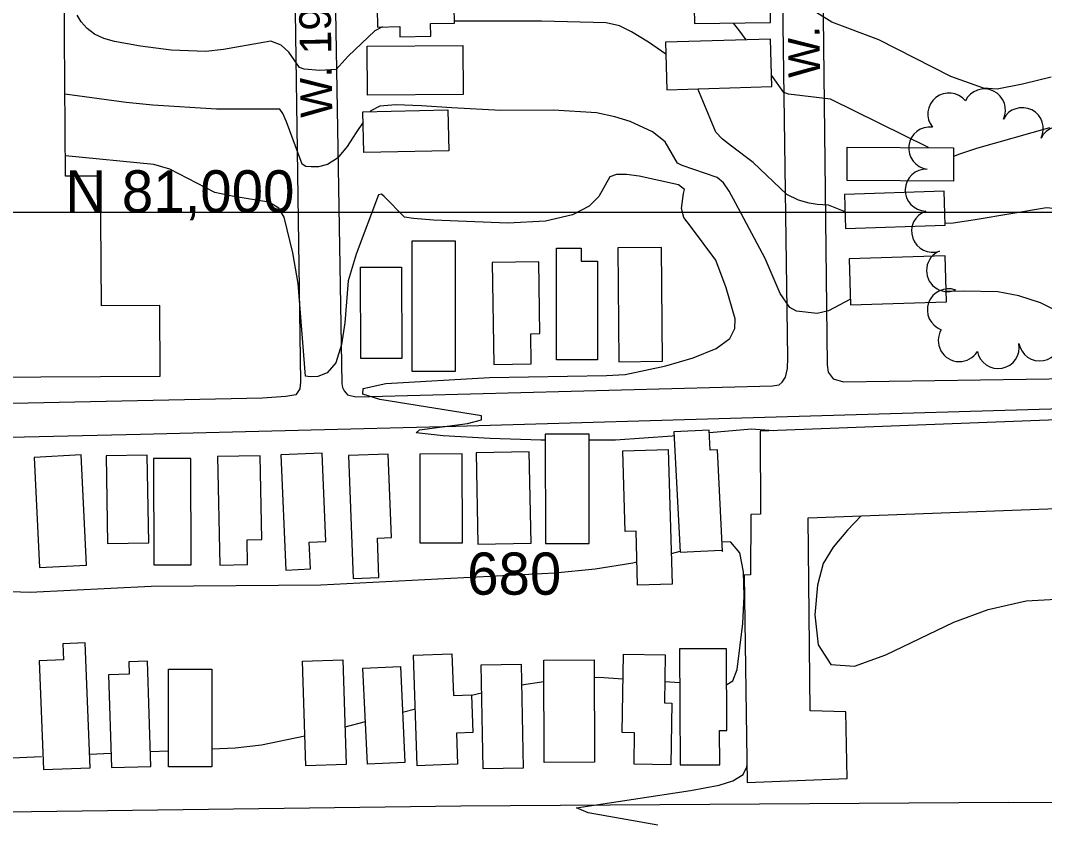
# Model space of a CAD drawing. Extents: x 79600 to 91800, y 75600 to 84400.
# Drawn here: x 85018.7 to 85504, y 80711.7 to 81091 of the extents above; entities that cross this region are included whole.
import ezdxf

# ---------------------------------------------------------------- set-up
doc = ezdxf.new("R2010")
doc.units = 0
for name, color, linetype in [('084-085$0$GRID', 7, 'Continuous'), ('084-090$0$BLDG', 7, 'Continuous'), ('084-090$0$GRID', 7, 'Continuous'), ('084-090$0$INDEX', 7, 'Continuous'), ('084-090$0$INDXLBL', 7, 'Continuous'), ('084-090$0$INTER', 7, 'Continuous'), ('084-090$0$ROAD', 7, 'Continuous'), ('084-090$0$ROAD-NAME', 7, 'Continuous'), ('084-090$0$TREES', 7, 'Continuous')]:
    doc.layers.add(name, color=color, linetype=linetype)

msp = doc.modelspace()

# ---------------------------------------------------------------- linework, layer by layer
at = {"layer": '084-090$0$BLDG'}
for points in [[(85084.73, 80955.92), (85057.05, 80955.72), (85056.6, 81017.26), (85040.06, 81017.14), (85038.6, 81216.44), (85000, 81216.16)], [(85000, 80921.84), (85084.98, 80922.46), (85084.73, 80955.92)]]:
    msp.add_lwpolyline(points, dxfattribs=at)
for points in [[(85187.94, 81087.91), (85198.44, 81088.15), (85198.55, 81083.2), (85213.23, 81083.53), (85213.09, 81089.54), (85224.38, 81089.8), (85224.21, 81097.36), (85236.89, 81097.65), (85236.67, 81107.37), (85187.53, 81106.26)], [(85316.07, 81096.52), (85338.02, 81096.86), (85338.13, 81089.52), (85374.21, 81090.07), (85373.89, 81111.04), (85315.86, 81110.16)], [(85182.94, 81078.9), (85228.32, 81079.19), (85228.48, 81055.88), (85183.09, 81055.58)], [(85325.05, 81058.22), (85374.81, 81059.65), (85374.16, 81082.17), (85324.4, 81080.75)], [(85181.01, 81047.77), (85221.22, 81048.63), (85221.63, 81029.26), (85181.42, 81028.4)], [(85410.53, 81030.95), (85460.92, 81030.68), (85460.84, 81014.81), (85410.44, 81015.08)], [(85409.73, 80992.35), (85456.96, 80993.91), (85456.43, 81010.13), (85409.19, 81008.58)], [(85224.94, 80924.75), (85224.94, 80986.41), (85204.11, 80986.42), (85204.11, 80924.75)], [(85272.65, 80930.12), (85272.65, 80983.04), (85284.38, 80983.04), (85284.38, 80976.96), (85292.21, 80976.96), (85292.21, 80930.12)], [(85323.02, 80929.46), (85322.49, 80983.4), (85301.72, 80983.19), (85302.25, 80929.26)], [(85260.78, 80928.19), (85260.55, 80942.47), (85264.86, 80942.54), (85264.31, 80976.56), (85242.2, 80976.2), (85242.98, 80927.9)], [(85412.11, 80956.26), (85457.6, 80957.65), (85456.93, 80979.4), (85411.45, 80978.01)], [(85179.97, 80930.78), (85179.86, 80974.03), (85199.29, 80974.08), (85199.4, 80930.83)], [(85363.04, 80729.75), (85410.42, 80731.61), (85409.8, 80763.26), (85392.97, 80763.71), (85391.91, 80855.25), (85572.78, 80861.98), (85573.05, 80850.86), (85585.86, 80851.3), (85584.51, 80863.17), (85625.88, 80862.96), (85611.98, 80785.63), (85574.63, 80784.34), (85575.77, 80731.39), (85653.87, 80733.86), (85686.83, 80898.15), (85675.46, 80908.07), (85369.27, 80896.25), (85369.35, 80856.88), (85364.88, 80856.83), (85364.7, 80828.12), (85361.61, 80828.09)], [(85288.2, 80843.1), (85288.15, 80894.96), (85267.39, 80894.94), (85267.44, 80843.08)], [(85350.84, 80839.87), (85351.45, 80839.27), (85349.01, 80887.46), (85345.62, 80887.29), (85345.14, 80896.81), (85328.38, 80895.96), (85331.26, 80838.88)], [(85050.06, 80832.73), (85047.42, 80885.02), (85025.14, 80883.89), (85027.78, 80831.6)], [(85060.03, 80843.09), (85079.48, 80843.44), (85078.74, 80884.88), (85059.29, 80884.54)], [(85126.34, 80833.09), (85126.08, 80844.79), (85133.11, 80844.94), (85132.24, 80884.68), (85112.03, 80884.24), (85113.16, 80832.8)], [(85156.08, 80830.96), (85155.52, 80843.68), (85163.45, 80844.02), (85161.63, 80885.94), (85142.14, 80885.1), (85144.51, 80830.46)], [(85188.59, 80826.86), (85187.85, 80845.65), (85194.59, 80845.91), (85193.03, 80885.44), (85174.08, 80884.7), (85176.37, 80826.38)], [(85228.14, 80843.37), (85228.04, 80885.51), (85207.89, 80885.46), (85208, 80843.32)], [(85260.72, 80843.28), (85259.84, 80886.5), (85234.59, 80885.98), (85235.48, 80842.76)], [(85311.18, 80823.33), (85310.43, 80848.94), (85305.27, 80848.79), (85304.14, 80887.05), (85325.67, 80887.69), (85327.55, 80823.81)], [(85099.64, 80832.93), (85099.45, 80883.41), (85081.78, 80883.34), (85081.97, 80832.86)], [(85038.82, 80795.46), (85039.12, 80787.96), (85027.59, 80787.49), (85029.7, 80735.84), (85051.72, 80736.74), (85049.3, 80795.89)], [(85350.1, 80738.14), (85350.03, 80754.34), (85353.51, 80754.35), (85353.34, 80793.12), (85331.08, 80793.03), (85331.32, 80738.06)], [(85070.08, 80786.98), (85070.27, 80781.08), (85060.48, 80780.77), (85061.86, 80736.77), (85080.44, 80737.35), (85078.86, 80787.26)], [(85171.49, 80787.9), (85173.08, 80738.2), (85153.93, 80737.58), (85152.35, 80787.29)], [(85223.18, 80790.73), (85223.84, 80771.04), (85232.43, 80771.33), (85233.03, 80753.41), (85225.39, 80753.16), (85225.88, 80738.35), (85206.73, 80737.71), (85204.98, 80790.12)], [(85290.62, 80787.86), (85290.78, 80739.31), (85266.92, 80739.23), (85266.76, 80787.78)], [(85324.22, 80790.33), (85323.87, 80767.47), (85327.3, 80767.42), (85326.85, 80738.14), (85309.51, 80738.41), (85309.74, 80753.29), (85303.84, 80753.38), (85304.42, 80790.64)], [(85109.39, 80783.41), (85109.39, 80737.11), (85088.79, 80737.11), (85088.79, 80783.41)], [(85198.77, 80784.72), (85200.89, 80739.22), (85183.11, 80738.38), (85180.98, 80783.89)], [(85255.96, 80785.91), (85256.91, 80736.59), (85237.93, 80736.23), (85236.98, 80785.54)]]:
    msp.add_lwpolyline(points, close=True, dxfattribs=at)
at = {"layer": '084-090$0$GRID'}
msp.add_line((90000, 81000), (85000, 81000), dxfattribs=at)
at = {"layer": '084-090$0$INDEX'}
for p, q in [((85331.24, 80839.29), (85327.13, 80838.11)), ((85256.15, 80776), (85266.79, 80777.6)), ((85324.03, 80777.67), (85331.15, 80777.21)), ((85232.44, 80771.17), (85237.24, 80772.25)), ((85199.77, 80763.15), (85205.83, 80764.71)), ((85172.51, 80756.14), (85182.16, 80758.62)), ((85051.46, 80743.13), (85061.65, 80743.59)), ((85080.21, 80744.42), (85088.79, 80744.81)), ((85109.39, 80745.74), (85120.41, 80746.24)), ((85000, 80740.8), (85028.74, 80742.1))]:
    msp.add_line(p, q, dxfattribs=at)
for points in [[(85507.21, 81064.11), (85493.54, 81060.78), (85481.51, 81058.52), (85475.13, 81058.99), (85459.59, 81064.53), (85425.46, 81081.78), (85403.2, 81090.24), (85392.78, 81096.65), (85390.72, 81097.43), (85386.81, 81095.85), (85383.28, 81095.61), (85378.74, 81097.49), (85374.01, 81102.92)], [(85353.41, 80776.26), (85356.26, 80777.86), (85358.37, 80783.28), (85361.07, 80805.12), (85361.61, 80818.01), (85361.34, 80829.61), (85359.53, 80838.55), (85355.32, 80843.62), (85351.22, 80843.88)], [(85310.86, 80834.21), (85308.88, 80833.75), (85291.11, 80830.89), (85271.87, 80828.91), (85161.07, 80823.34), (85080.62, 80822.66), (85023.34, 80819.89), (85000, 80820.67)], [(85290.64, 80779.56), (85292.71, 80779.68), (85304.24, 80778.94)], [(85120.41, 80746.24), (85132.92, 80747.66), (85153.48, 80751.84)]]:
    msp.add_lwpolyline(points, dxfattribs=at)
at = {"layer": '084-090$0$INTER'}
for points in [[(85190.34, 81087.97), (85186.68, 81086.07), (85174.04, 81074.11), (85169.72, 81069.44), (85168.38, 81067.71), (85160.64, 81067.34), (85153.08, 81067.99), (85150.95, 81068.76), (85145.84, 81075.97), (85142.3, 81079.34), (85137.34, 81081.29), (85114.98, 81077.25), (85106.52, 81076.35), (85090.08, 81076.97), (85075.54, 81078.88), (85063.3, 81081.12), (85058.15, 81082.54), (85053.78, 81084.53), (85050.25, 81087.26), (85047.54, 81090.41), (85045.61, 81093.52)], [(85324.57, 81075.03), (85316.32, 81080.72), (85308.23, 81085.63), (85302.6, 81088.52), (85296.23, 81089.87), (85265.6, 81090.66), (85224.35, 81090.77)], [(85362.59, 81081.84), (85359.15, 81086.54), (85356.62, 81089.8)], [(85567.56, 81084.04), (85572.37, 81034.05), (85573.17, 81027.42), (85573.1, 81023.44), (85566.8, 81011.16), (85561.27, 81004.74), (85552.15, 81000.02), (85538.96, 80998.65), (85504.93, 81002.25), (85471.12, 80996.53), (85460.62, 80994.93), (85456.94, 80994.7)], [(85449.04, 81030.74), (85402.58, 81053.74), (85382.66, 81056.08), (85380.38, 81056.91), (85374.65, 81065.07)], [(85409.46, 81000.32), (85401.67, 81003.51), (85396.22, 81003.75), (85392.39, 81004.35), (85387.41, 81005.77), (85381.94, 81008.59), (85365.87, 81023.75), (85355.62, 81031.49), (85351.42, 81034.71), (85348.26, 81038.11), (85342.11, 81052.97), (85339.63, 81058.64)], [(85181.12, 81042.81), (85177.86, 81037.94), (85173.55, 81031.26), (85168.91, 81025.77), (85164.25, 81022.76), (85159.96, 81021.71), (85156.46, 81021.62), (85154, 81021.82), (85152.2, 81022.91), (85144.71, 81042.94), (85143.11, 81046.87), (85141.59, 81049.05), (85111.68, 81049.01), (85081.46, 81050.81), (85068.85, 81052.11), (85039.78, 81056.11)], [(85412.03, 80958.96), (85401.62, 80953.29), (85396.3, 80952.13), (85386.5, 80953.24), (85383.32, 80954.96), (85378.78, 80961.59), (85371.66, 80978.18), (85357.77, 81004.24), (85354.52, 81010.17), (85351.9, 81013.99), (85348.85, 81016.51), (85332.3, 81022.26), (85330, 81023.42), (85325.93, 81030.52), (85324.24, 81033.43), (85318.24, 81038.29), (85307.66, 81043.06), (85300.37, 81045.38), (85291.64, 81047.19), (85271.3, 81048.56), (85246.27, 81048.3), (85223.07, 81049.58), (85208.77, 81050.57), (85196.65, 81051.03), (85189.03, 81050.37), (85184.7, 81048.18), (85184.48, 81047.84)], [(85506.29, 81040.17), (85471.75, 81030.38), (85463.77, 81027.58), (85460.9, 81026.53)], [(85267.4, 80892.02), (85265.26, 80892.01), (85241.25, 80892.87), (85219.01, 80894.15), (85206.18, 80895.58), (85207.8, 80896.96), (85218.55, 80898.36), (85230.53, 80899.9), (85237.16, 80901.67), (85237.12, 80903.57), (85188.98, 80911.28), (85180.94, 80913.84), (85181.08, 80916.5), (85191.79, 80918.85), (85241.02, 80921.73), (85296.46, 80922.77), (85305.25, 80923.18), (85324.55, 80927.29), (85337.51, 80931.07), (85348.46, 80935.49), (85354.81, 80940.18), (85357.29, 80944.93), (85357.43, 80949.58), (85353.17, 80964.21), (85348.21, 80977.42), (85336.2, 80993.47), (85333.09, 80997.67), (85331.88, 81001.94), (85332.86, 81009), (85333.45, 81010.91), (85330.47, 81013.08), (85311.97, 81017.27), (85305.95, 81018), (85301.21, 81017.94), (85297.98, 81016.9), (85292.73, 81007.58), (85288.27, 81003.04), (85280.29, 80998.82), (85267.53, 80995.9), (85249.69, 80994.97), (85214.39, 80996.39), (85204.97, 80997.12), (85200.73, 80997.79), (85191.09, 81007.57), (85189.82, 81008.61), (85188.4, 81008.39), (85177.85, 80980.24), (85174.05, 80967.63), (85172.36, 80947.74), (85170.81, 80937.34), (85168.09, 80928.7), (85164.08, 80923.94), (85159.66, 80922.25), (85155.95, 80922.07), (85153.79, 80922.38), (85150.24, 80966.26), (85147.72, 80980.81), (85143.61, 80997.77), (85141.08, 81002.01), (85136.41, 81004.94), (85119.87, 81007.63), (85110.87, 81009.49), (85089.46, 81020.53), (85081.98, 81022.73), (85039.99, 81026.83)], [(85511.88, 80952.2), (85502.13, 80957.21), (85491.85, 80960.55), (85481.88, 80962.32), (85465.52, 80962.73), (85457.45, 80962.53)], [(85328.48, 80894.02), (85327.48, 80893.93), (85300.74, 80892.09), (85288.15, 80892.06)], [(85375.6, 80896.49), (85375.51, 80896.53), (85365.1, 80897.22), (85345.2, 80895.48)], [(85417.14, 80856.19), (85410.6, 80849.37), (85403.76, 80841.38), (85399.16, 80833.61), (85396.34, 80823.37), (85395.16, 80809.27), (85396.79, 80795.06), (85402.78, 80785.75), (85413.99, 80784.92), (85428.84, 80790.34), (85461.02, 80805.76), (85477.34, 80811.71), (85495.26, 80815.83), (85552.4, 80819.1), (85573.33, 80820.5), (85581.15, 80821.28), (85589.91, 80822.14), (85599.3, 80824.53), (85608.49, 80830.21), (85616.03, 80840.18), (85617.98, 80852.26), (85610.12, 80863.04)], [(85320.68, 80709.45), (85287.77, 80715.28), (85282.16, 80717.78), (85336.28, 80725.95), (85349.76, 80728.45), (85356.32, 80730.57), (85361.15, 80733.57), (85362.88, 80737.21), (85362.93, 80737.57)]]:
    msp.add_lwpolyline(points, dxfattribs=at)
at = {"layer": '084-090$0$ROAD'}
for points in [[(85089.2, 81741.37), (85091.72, 81376.73), (85092.1, 81369.94), (85093.88, 81361.47), (85095.02, 81355.31), (85095.62, 81341.57), (85096.69, 81248.95), (85096.88, 81245.09), (85098.14, 81242.63), (85102.79, 81241.14), (85109.74, 81241.05), (85400.08, 81246.85), (85400.5, 81235.59), (85395.7, 81221.18), (85398.43, 81147.88), (85400.92, 80927.74), (85401.42, 80924.35), (85403.76, 80921.13), (85408.72, 80919.64), (85560.15, 80921.91)], [(85000, 81495.27), (85069.71, 81495.24), (85071.42, 81494.17), (85073.3, 81490.8), (85073.34, 81486.94), (85076.26, 81222.66), (85141.86, 81223.92), (85143.72, 81223.32), (85145.43, 81222.26), (85146.84, 81219.96), (85147.19, 81215.95), (85151.36, 80919.72), (85151.08, 80916.32), (85149.26, 80913.52), (85144.48, 80912.7), (85133.37, 80911.98), (85000, 80909.08)], [(85000, 80715.71), (85227.45, 80718.69), (85486.95, 80720.48), (85642.43, 80719.86), (85647.98, 80720.68), (85652.91, 80721.97), (85657.2, 80724.79), (85661.16, 80730.54), (85664.02, 80737.67), (85697.46, 80900.42), (85695.84, 80907.81), (85692.57, 80910.4), (85689.32, 80911.61), (85680.36, 80911.83), (85225.05, 80898.53), (85075.64, 80894.73), (85000, 80892.98)]]:
    msp.add_lwpolyline(points, dxfattribs=at)
msp.add_lwpolyline([(85197.59, 81225.09), (85175.82, 81224.72), (85171.81, 81224.22), (85168.43, 81222.49), (85166.75, 81220.62), (85165.87, 81216.29), (85170.97, 80918.83), (85171.3, 80916.98), (85172.09, 80915.45), (85173.65, 80913.61), (85177.67, 80912.57), (85184.31, 80912.79), (85375.08, 80917.76), (85378.16, 80918.26), (85379.7, 80919.51), (85381.21, 80921.99), (85382.26, 80926.02), (85382.36, 80931.11), (85378.22, 81224.56), (85377.74, 81226.56), (85376.81, 81227.48), (85374.94, 81228.54), (85370.15, 81228.8), (85363.82, 81228.74)], close=True, dxfattribs=at)
at = {"layer": '084-090$0$TREES'}
for centre, start, end in [((85475.5, 81048.57), 334.2051, 154.2051), ((85458.69, 81046.67), 38.6878, 218.6878), ((85493.43, 81039.7), 333.1491, 153.1491), ((85449.6, 81030.5), 82.5921, 262.5921), ((85511.35, 81030.82), 334.1032, 154.1032), ((85447.99, 81010.59), 88.1683, 268.1683), ((85450.97, 80991.15), 109.244, 289.244), ((85458.07, 80972.47), 112.3723, 292.3723), ((85458.46, 80953.82), 70.012, 250.012), ((85463.62, 80939.28), 149.0735, 329.0735), ((85482.02, 80936), 190.703, 10.703), ((85501.69, 80939.63), 190.228, 10.228)]:
    msp.add_arc(centre, 10, start, end, dxfattribs=at)

# ---------------------------------------------------------------- texts
at = {"layer": '084-085$0$GRID'}
msp.add_text('N 81,000', height=20, dxfattribs=at).set_placement((85040, 81000))
at = {"layer": '084-090$0$INDXLBL'}
msp.add_text('680', height=20, dxfattribs=at).set_placement((85230.39, 80818.77))
at = {"layer": '084-090$0$ROAD-NAME'}
for s, p in [('W. 18 ST.', (85397.67, 81064.01)), ('W. 19 ST.', (85166.5, 81045.07))]:
    msp.add_text(s, height=15, rotation=90.8309, dxfattribs=at).set_placement(p)

doc.saveas('drawing.dxf')
